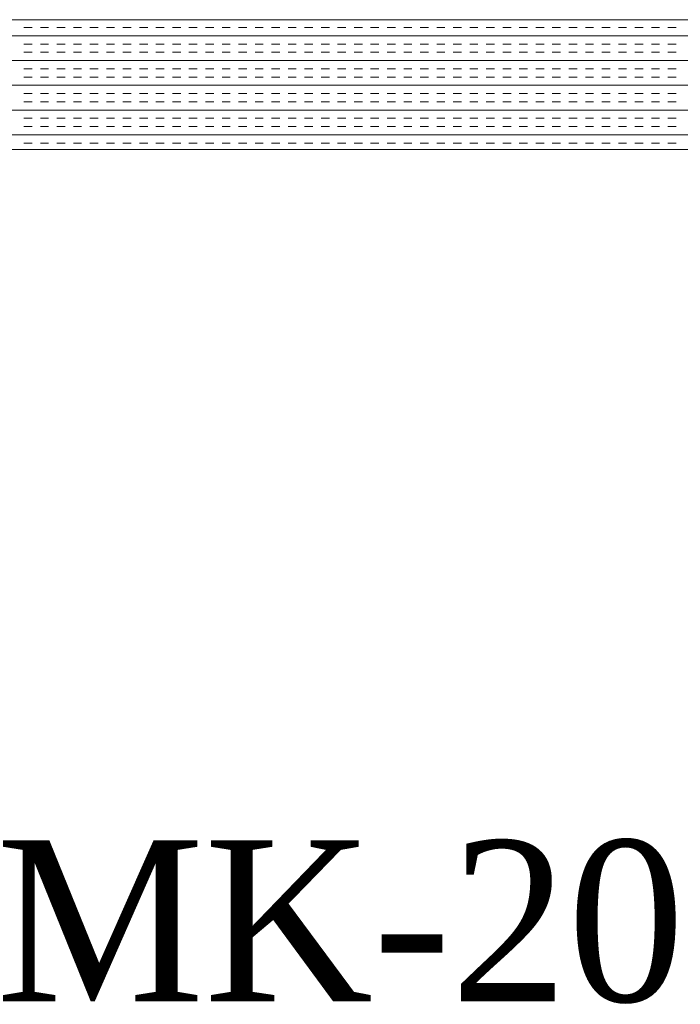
# Model space of a CAD drawing. Extents: x 3940905 to 4145695, y 925352 to 1109797.
# Tile 496 of 656: x 4007524 to 4007778, y 1100231 to 1100610. Entities that reach past the tile are written whole.
import ezdxf

# ---------------------------------------------------------------- set-up
doc = ezdxf.new("R2010")
doc.units = 0
doc.header["$LTSCALE"] = 750
doc.header["$MEASUREMENT"] = 0
doc.layers.add('CKD Equipments', color=252, linetype='CONTINUOUS', lineweight=0)
doc.layers.add('PDF_A - TEXT', color=7, linetype='CONTINUOUS')
doc.styles.add('CKD_Dimension Text', font='BOOKOS.TTF')

msp = doc.modelspace()

# ---------------------------------------------------------------- linework, layer by layer
at = {"layer": 'CKD Equipments'}
for p, q in [((4008034.16, 1100610.1), (4007216.16, 1100610.1)), ((4007984.16, 1100560.1), (4007266.16, 1100560.1))]:
    msp.add_line(p, q, dxfattribs=at)
at = {"layer": 'CKD Equipments', "color": 4, "linetype": 'Continuous'}
for p, q in [((4007526.03, 1100607.08), (4007529.2, 1100607.08)), ((4007532.38, 1100607.08), (4007535.55, 1100607.08)), ((4007538.73, 1100607.08), (4007541.9, 1100607.08)), ((4007545.08, 1100607.08), (4007548.25, 1100607.08)), ((4007551.43, 1100607.08), (4007554.6, 1100607.08)), ((4007557.78, 1100607.08), (4007560.95, 1100607.08)), ((4007564.13, 1100607.08), (4007567.3, 1100607.08)), ((4007570.48, 1100607.08), (4007573.65, 1100607.08)), ((4007576.83, 1100607.08), (4007580, 1100607.08)), ((4007583.18, 1100607.08), (4007586.35, 1100607.08)), ((4007589.53, 1100607.08), (4007592.7, 1100607.08)), ((4007595.88, 1100607.08), (4007599.05, 1100607.08)), ((4007602.23, 1100607.08), (4007605.4, 1100607.08)), ((4007608.58, 1100607.08), (4007611.75, 1100607.08)), ((4007614.93, 1100607.08), (4007618.1, 1100607.08)), ((4007621.28, 1100607.08), (4007624.45, 1100607.08)), ((4007627.63, 1100607.08), (4007630.8, 1100607.08)), ((4007633.98, 1100607.08), (4007637.15, 1100607.08)), ((4007640.33, 1100607.08), (4007643.5, 1100607.08)), ((4007646.68, 1100607.08), (4007649.85, 1100607.08)), ((4007653.03, 1100607.08), (4007656.2, 1100607.08)), ((4007659.38, 1100607.08), (4007662.55, 1100607.08)), ((4007665.73, 1100607.08), (4007668.9, 1100607.08)), ((4007672.08, 1100607.08), (4007675.25, 1100607.08)), ((4007678.43, 1100607.08), (4007681.6, 1100607.08)), ((4007684.78, 1100607.08), (4007687.95, 1100607.08)), ((4007691.13, 1100607.08), (4007694.3, 1100607.08)), ((4007697.48, 1100607.08), (4007700.65, 1100607.08)), ((4007703.83, 1100607.08), (4007707, 1100607.08)), ((4007710.18, 1100607.08), (4007713.35, 1100607.08)), ((4007716.53, 1100607.08), (4007719.7, 1100607.08)), ((4007722.88, 1100607.08), (4007726.05, 1100607.08)), ((4007729.23, 1100607.08), (4007732.4, 1100607.08)), ((4007735.58, 1100607.08), (4007738.75, 1100607.08)), ((4007741.93, 1100607.08), (4007745.1, 1100607.08)), ((4007748.28, 1100607.08), (4007751.45, 1100607.08)), ((4007754.63, 1100607.08), (4007757.8, 1100607.08)), ((4007760.98, 1100607.08), (4007764.15, 1100607.08)), ((4007767.33, 1100607.08), (4007770.5, 1100607.08)), ((4007773.68, 1100607.08), (4007776.85, 1100607.08)), ((4007216.16, 1100603.91), (4008034.16, 1100603.91)), ((4007526.03, 1100600.73), (4007529.2, 1100600.73)), ((4007532.38, 1100600.73), (4007535.55, 1100600.73)), ((4007538.73, 1100600.73), (4007541.9, 1100600.73)), ((4007545.08, 1100600.73), (4007548.25, 1100600.73)), ((4007551.43, 1100600.73), (4007554.6, 1100600.73)), ((4007557.78, 1100600.73), (4007560.95, 1100600.73)), ((4007564.13, 1100600.73), (4007567.3, 1100600.73)), ((4007570.48, 1100600.73), (4007573.65, 1100600.73)), ((4007576.83, 1100600.73), (4007580, 1100600.73)), ((4007583.18, 1100600.73), (4007586.35, 1100600.73)), ((4007589.53, 1100600.73), (4007592.7, 1100600.73)), ((4007595.88, 1100600.73), (4007599.05, 1100600.73)), ((4007602.23, 1100600.73), (4007605.4, 1100600.73)), ((4007608.58, 1100600.73), (4007611.75, 1100600.73)), ((4007614.93, 1100600.73), (4007618.1, 1100600.73)), ((4007621.28, 1100600.73), (4007624.45, 1100600.73)), ((4007627.63, 1100600.73), (4007630.8, 1100600.73)), ((4007633.98, 1100600.73), (4007637.15, 1100600.73)), ((4007640.33, 1100600.73), (4007643.5, 1100600.73)), ((4007646.68, 1100600.73), (4007649.85, 1100600.73)), ((4007653.03, 1100600.73), (4007656.2, 1100600.73)), ((4007659.38, 1100600.73), (4007662.55, 1100600.73)), ((4007665.73, 1100600.73), (4007668.9, 1100600.73)), ((4007672.08, 1100600.73), (4007675.25, 1100600.73)), ((4007678.43, 1100600.73), (4007681.6, 1100600.73)), ((4007684.78, 1100600.73), (4007687.95, 1100600.73)), ((4007691.13, 1100600.73), (4007694.3, 1100600.73)), ((4007697.48, 1100600.73), (4007700.65, 1100600.73)), ((4007703.83, 1100600.73), (4007707, 1100600.73)), ((4007710.18, 1100600.73), (4007713.35, 1100600.73)), ((4007716.53, 1100600.73), (4007719.7, 1100600.73)), ((4007722.88, 1100600.73), (4007726.05, 1100600.73)), ((4007729.23, 1100600.73), (4007732.4, 1100600.73)), ((4007735.58, 1100600.73), (4007738.75, 1100600.73)), ((4007741.93, 1100600.73), (4007745.1, 1100600.73)), ((4007748.28, 1100600.73), (4007751.45, 1100600.73)), ((4007754.63, 1100600.73), (4007757.8, 1100600.73)), ((4007760.98, 1100600.73), (4007764.15, 1100600.73)), ((4007767.33, 1100600.73), (4007770.5, 1100600.73)), ((4007773.68, 1100600.73), (4007776.85, 1100600.73)), ((4007526.03, 1100597.56), (4007529.2, 1100597.56)), ((4007532.38, 1100597.56), (4007535.55, 1100597.56)), ((4007538.73, 1100597.56), (4007541.9, 1100597.56)), ((4007545.08, 1100597.56), (4007548.25, 1100597.56)), ((4007551.43, 1100597.56), (4007554.6, 1100597.56)), ((4007557.78, 1100597.56), (4007560.95, 1100597.56)), ((4007564.13, 1100597.56), (4007567.3, 1100597.56)), ((4007570.48, 1100597.56), (4007573.65, 1100597.56)), ((4007576.83, 1100597.56), (4007580, 1100597.56)), ((4007583.18, 1100597.56), (4007586.35, 1100597.56)), ((4007589.53, 1100597.56), (4007592.7, 1100597.56)), ((4007595.88, 1100597.56), (4007599.05, 1100597.56)), ((4007602.23, 1100597.56), (4007605.4, 1100597.56)), ((4007608.58, 1100597.56), (4007611.75, 1100597.56)), ((4007614.93, 1100597.56), (4007618.1, 1100597.56)), ((4007621.28, 1100597.56), (4007624.45, 1100597.56)), ((4007627.63, 1100597.56), (4007630.8, 1100597.56)), ((4007633.98, 1100597.56), (4007637.15, 1100597.56)), ((4007640.33, 1100597.56), (4007643.5, 1100597.56)), ((4007646.68, 1100597.56), (4007649.85, 1100597.56)), ((4007653.03, 1100597.56), (4007656.2, 1100597.56)), ((4007659.38, 1100597.56), (4007662.55, 1100597.56)), ((4007665.73, 1100597.56), (4007668.9, 1100597.56)), ((4007672.08, 1100597.56), (4007675.25, 1100597.56)), ((4007678.43, 1100597.56), (4007681.6, 1100597.56)), ((4007684.78, 1100597.56), (4007687.95, 1100597.56)), ((4007691.13, 1100597.56), (4007694.3, 1100597.56)), ((4007697.48, 1100597.56), (4007700.65, 1100597.56)), ((4007703.83, 1100597.56), (4007707, 1100597.56)), ((4007710.18, 1100597.56), (4007713.35, 1100597.56)), ((4007716.53, 1100597.56), (4007719.7, 1100597.56)), ((4007722.88, 1100597.56), (4007726.05, 1100597.56)), ((4007729.23, 1100597.56), (4007732.4, 1100597.56)), ((4007735.58, 1100597.56), (4007738.75, 1100597.56)), ((4007741.93, 1100597.56), (4007745.1, 1100597.56)), ((4007748.28, 1100597.56), (4007751.45, 1100597.56)), ((4007754.63, 1100597.56), (4007757.8, 1100597.56)), ((4007760.98, 1100597.56), (4007764.15, 1100597.56)), ((4007767.33, 1100597.56), (4007770.5, 1100597.56)), ((4007773.68, 1100597.56), (4007776.85, 1100597.56)), ((4007216.16, 1100594.38), (4008034.16, 1100594.38)), ((4007526.03, 1100591.21), (4007529.2, 1100591.21)), ((4007532.38, 1100591.21), (4007535.55, 1100591.21)), ((4007538.73, 1100591.21), (4007541.9, 1100591.21)), ((4007545.08, 1100591.21), (4007548.25, 1100591.21)), ((4007551.43, 1100591.21), (4007554.6, 1100591.21)), ((4007557.78, 1100591.21), (4007560.95, 1100591.21)), ((4007564.13, 1100591.21), (4007567.3, 1100591.21)), ((4007570.48, 1100591.21), (4007573.65, 1100591.21)), ((4007576.83, 1100591.21), (4007580, 1100591.21)), ((4007583.18, 1100591.21), (4007586.35, 1100591.21)), ((4007589.53, 1100591.21), (4007592.7, 1100591.21)), ((4007595.88, 1100591.21), (4007599.05, 1100591.21)), ((4007602.23, 1100591.21), (4007605.4, 1100591.21)), ((4007608.58, 1100591.21), (4007611.75, 1100591.21)), ((4007614.93, 1100591.21), (4007618.1, 1100591.21)), ((4007621.28, 1100591.21), (4007624.45, 1100591.21)), ((4007627.63, 1100591.21), (4007630.8, 1100591.21)), ((4007633.98, 1100591.21), (4007637.15, 1100591.21)), ((4007640.33, 1100591.21), (4007643.5, 1100591.21)), ((4007646.68, 1100591.21), (4007649.85, 1100591.21)), ((4007653.03, 1100591.21), (4007656.2, 1100591.21)), ((4007659.38, 1100591.21), (4007662.55, 1100591.21)), ((4007665.73, 1100591.21), (4007668.9, 1100591.21)), ((4007672.08, 1100591.21), (4007675.25, 1100591.21)), ((4007678.43, 1100591.21), (4007681.6, 1100591.21)), ((4007684.78, 1100591.21), (4007687.95, 1100591.21)), ((4007691.13, 1100591.21), (4007694.3, 1100591.21)), ((4007697.48, 1100591.21), (4007700.65, 1100591.21)), ((4007703.83, 1100591.21), (4007707, 1100591.21)), ((4007710.18, 1100591.21), (4007713.35, 1100591.21)), ((4007716.53, 1100591.21), (4007719.7, 1100591.21)), ((4007722.88, 1100591.21), (4007726.05, 1100591.21)), ((4007729.23, 1100591.21), (4007732.4, 1100591.21)), ((4007735.58, 1100591.21), (4007738.75, 1100591.21)), ((4007741.93, 1100591.21), (4007745.1, 1100591.21)), ((4007748.28, 1100591.21), (4007751.45, 1100591.21)), ((4007754.63, 1100591.21), (4007757.8, 1100591.21)), ((4007760.98, 1100591.21), (4007764.15, 1100591.21)), ((4007767.33, 1100591.21), (4007770.5, 1100591.21)), ((4007773.68, 1100591.21), (4007776.85, 1100591.21)), ((4007526.03, 1100588.03), (4007529.2, 1100588.03)), ((4007532.38, 1100588.03), (4007535.55, 1100588.03)), ((4007538.73, 1100588.03), (4007541.9, 1100588.03)), ((4007545.08, 1100588.03), (4007548.25, 1100588.03)), ((4007551.43, 1100588.03), (4007554.6, 1100588.03)), ((4007557.78, 1100588.03), (4007560.95, 1100588.03)), ((4007564.13, 1100588.03), (4007567.3, 1100588.03)), ((4007570.48, 1100588.03), (4007573.65, 1100588.03)), ((4007576.83, 1100588.03), (4007580, 1100588.03)), ((4007583.18, 1100588.03), (4007586.35, 1100588.03)), ((4007589.53, 1100588.03), (4007592.7, 1100588.03)), ((4007595.88, 1100588.03), (4007599.05, 1100588.03)), ((4007602.23, 1100588.03), (4007605.4, 1100588.03)), ((4007608.58, 1100588.03), (4007611.75, 1100588.03)), ((4007614.93, 1100588.03), (4007618.1, 1100588.03)), ((4007621.28, 1100588.03), (4007624.45, 1100588.03)), ((4007627.63, 1100588.03), (4007630.8, 1100588.03)), ((4007633.98, 1100588.03), (4007637.15, 1100588.03)), ((4007640.33, 1100588.03), (4007643.5, 1100588.03)), ((4007646.68, 1100588.03), (4007649.85, 1100588.03)), ((4007653.03, 1100588.03), (4007656.2, 1100588.03)), ((4007659.38, 1100588.03), (4007662.55, 1100588.03)), ((4007665.73, 1100588.03), (4007668.9, 1100588.03)), ((4007672.08, 1100588.03), (4007675.25, 1100588.03)), ((4007678.43, 1100588.03), (4007681.6, 1100588.03)), ((4007684.78, 1100588.03), (4007687.95, 1100588.03)), ((4007691.13, 1100588.03), (4007694.3, 1100588.03)), ((4007697.48, 1100588.03), (4007700.65, 1100588.03)), ((4007703.83, 1100588.03), (4007707, 1100588.03)), ((4007710.18, 1100588.03), (4007713.35, 1100588.03)), ((4007716.53, 1100588.03), (4007719.7, 1100588.03)), ((4007722.88, 1100588.03), (4007726.05, 1100588.03)), ((4007729.23, 1100588.03), (4007732.4, 1100588.03)), ((4007735.58, 1100588.03), (4007738.75, 1100588.03)), ((4007741.93, 1100588.03), (4007745.1, 1100588.03)), ((4007748.28, 1100588.03), (4007751.45, 1100588.03)), ((4007754.63, 1100588.03), (4007757.8, 1100588.03)), ((4007760.98, 1100588.03), (4007764.15, 1100588.03)), ((4007767.33, 1100588.03), (4007770.5, 1100588.03)), ((4007773.68, 1100588.03), (4007776.85, 1100588.03)), ((4007216.16, 1100584.86), (4008034.16, 1100584.86)), ((4007526.03, 1100581.68), (4007529.2, 1100581.68)), ((4007532.38, 1100581.68), (4007535.55, 1100581.68)), ((4007538.73, 1100581.68), (4007541.9, 1100581.68)), ((4007545.08, 1100581.68), (4007548.25, 1100581.68)), ((4007551.43, 1100581.68), (4007554.6, 1100581.68)), ((4007557.78, 1100581.68), (4007560.95, 1100581.68)), ((4007564.13, 1100581.68), (4007567.3, 1100581.68)), ((4007570.48, 1100581.68), (4007573.65, 1100581.68)), ((4007576.83, 1100581.68), (4007580, 1100581.68)), ((4007583.18, 1100581.68), (4007586.35, 1100581.68)), ((4007589.53, 1100581.68), (4007592.7, 1100581.68)), ((4007595.88, 1100581.68), (4007599.05, 1100581.68)), ((4007602.23, 1100581.68), (4007605.4, 1100581.68)), ((4007608.58, 1100581.68), (4007611.75, 1100581.68)), ((4007614.93, 1100581.68), (4007618.1, 1100581.68)), ((4007621.28, 1100581.68), (4007624.45, 1100581.68)), ((4007627.63, 1100581.68), (4007630.8, 1100581.68)), ((4007633.98, 1100581.68), (4007637.15, 1100581.68)), ((4007640.33, 1100581.68), (4007643.5, 1100581.68)), ((4007646.68, 1100581.68), (4007649.85, 1100581.68)), ((4007653.03, 1100581.68), (4007656.2, 1100581.68)), ((4007659.38, 1100581.68), (4007662.55, 1100581.68)), ((4007665.73, 1100581.68), (4007668.9, 1100581.68)), ((4007672.08, 1100581.68), (4007675.25, 1100581.68)), ((4007678.43, 1100581.68), (4007681.6, 1100581.68)), ((4007684.78, 1100581.68), (4007687.95, 1100581.68)), ((4007691.13, 1100581.68), (4007694.3, 1100581.68)), ((4007697.48, 1100581.68), (4007700.65, 1100581.68)), ((4007703.83, 1100581.68), (4007707, 1100581.68)), ((4007710.18, 1100581.68), (4007713.35, 1100581.68)), ((4007716.53, 1100581.68), (4007719.7, 1100581.68)), ((4007722.88, 1100581.68), (4007726.05, 1100581.68)), ((4007729.23, 1100581.68), (4007732.4, 1100581.68)), ((4007735.58, 1100581.68), (4007738.75, 1100581.68)), ((4007741.93, 1100581.68), (4007745.1, 1100581.68)), ((4007748.28, 1100581.68), (4007751.45, 1100581.68)), ((4007754.63, 1100581.68), (4007757.8, 1100581.68)), ((4007760.98, 1100581.68), (4007764.15, 1100581.68)), ((4007767.33, 1100581.68), (4007770.5, 1100581.68)), ((4007773.68, 1100581.68), (4007776.85, 1100581.68)), ((4007526.03, 1100578.51), (4007529.2, 1100578.51)), ((4007532.38, 1100578.51), (4007535.55, 1100578.51)), ((4007538.73, 1100578.51), (4007541.9, 1100578.51)), ((4007545.08, 1100578.51), (4007548.25, 1100578.51)), ((4007551.43, 1100578.51), (4007554.6, 1100578.51)), ((4007557.78, 1100578.51), (4007560.95, 1100578.51)), ((4007564.13, 1100578.51), (4007567.3, 1100578.51)), ((4007570.48, 1100578.51), (4007573.65, 1100578.51)), ((4007576.83, 1100578.51), (4007580, 1100578.51)), ((4007583.18, 1100578.51), (4007586.35, 1100578.51)), ((4007589.53, 1100578.51), (4007592.7, 1100578.51)), ((4007595.88, 1100578.51), (4007599.05, 1100578.51)), ((4007602.23, 1100578.51), (4007605.4, 1100578.51)), ((4007608.58, 1100578.51), (4007611.75, 1100578.51)), ((4007614.93, 1100578.51), (4007618.1, 1100578.51)), ((4007621.28, 1100578.51), (4007624.45, 1100578.51)), ((4007627.63, 1100578.51), (4007630.8, 1100578.51)), ((4007633.98, 1100578.51), (4007637.15, 1100578.51)), ((4007640.33, 1100578.51), (4007643.5, 1100578.51)), ((4007646.68, 1100578.51), (4007649.85, 1100578.51)), ((4007653.03, 1100578.51), (4007656.2, 1100578.51)), ((4007659.38, 1100578.51), (4007662.55, 1100578.51)), ((4007665.73, 1100578.51), (4007668.9, 1100578.51)), ((4007672.08, 1100578.51), (4007675.25, 1100578.51)), ((4007678.43, 1100578.51), (4007681.6, 1100578.51)), ((4007684.78, 1100578.51), (4007687.95, 1100578.51)), ((4007691.13, 1100578.51), (4007694.3, 1100578.51)), ((4007697.48, 1100578.51), (4007700.65, 1100578.51)), ((4007703.83, 1100578.51), (4007707, 1100578.51)), ((4007710.18, 1100578.51), (4007713.35, 1100578.51)), ((4007716.53, 1100578.51), (4007719.7, 1100578.51)), ((4007722.88, 1100578.51), (4007726.05, 1100578.51)), ((4007729.23, 1100578.51), (4007732.4, 1100578.51)), ((4007735.58, 1100578.51), (4007738.75, 1100578.51)), ((4007741.93, 1100578.51), (4007745.1, 1100578.51)), ((4007748.28, 1100578.51), (4007751.45, 1100578.51)), ((4007754.63, 1100578.51), (4007757.8, 1100578.51)), ((4007760.98, 1100578.51), (4007764.15, 1100578.51)), ((4007767.33, 1100578.51), (4007770.5, 1100578.51)), ((4007773.68, 1100578.51), (4007776.85, 1100578.51)), ((4007216.16, 1100575.33), (4008034.16, 1100575.33)), ((4007526.03, 1100572.16), (4007529.2, 1100572.16)), ((4007532.38, 1100572.16), (4007535.55, 1100572.16)), ((4007538.73, 1100572.16), (4007541.9, 1100572.16)), ((4007545.08, 1100572.16), (4007548.25, 1100572.16)), ((4007551.43, 1100572.16), (4007554.6, 1100572.16)), ((4007557.78, 1100572.16), (4007560.95, 1100572.16)), ((4007564.13, 1100572.16), (4007567.3, 1100572.16)), ((4007570.48, 1100572.16), (4007573.65, 1100572.16)), ((4007576.83, 1100572.16), (4007580, 1100572.16)), ((4007583.18, 1100572.16), (4007586.35, 1100572.16)), ((4007589.53, 1100572.16), (4007592.7, 1100572.16)), ((4007595.88, 1100572.16), (4007599.05, 1100572.16)), ((4007602.23, 1100572.16), (4007605.4, 1100572.16)), ((4007608.58, 1100572.16), (4007611.75, 1100572.16)), ((4007614.93, 1100572.16), (4007618.1, 1100572.16)), ((4007621.28, 1100572.16), (4007624.45, 1100572.16)), ((4007627.63, 1100572.16), (4007630.8, 1100572.16)), ((4007633.98, 1100572.16), (4007637.15, 1100572.16)), ((4007640.33, 1100572.16), (4007643.5, 1100572.16)), ((4007646.68, 1100572.16), (4007649.85, 1100572.16)), ((4007653.03, 1100572.16), (4007656.2, 1100572.16)), ((4007659.38, 1100572.16), (4007662.55, 1100572.16)), ((4007665.73, 1100572.16), (4007668.9, 1100572.16)), ((4007672.08, 1100572.16), (4007675.25, 1100572.16)), ((4007678.43, 1100572.16), (4007681.6, 1100572.16)), ((4007684.78, 1100572.16), (4007687.95, 1100572.16)), ((4007691.13, 1100572.16), (4007694.3, 1100572.16)), ((4007697.48, 1100572.16), (4007700.65, 1100572.16)), ((4007703.83, 1100572.16), (4007707, 1100572.16)), ((4007710.18, 1100572.16), (4007713.35, 1100572.16)), ((4007716.53, 1100572.16), (4007719.7, 1100572.16)), ((4007722.88, 1100572.16), (4007726.05, 1100572.16)), ((4007729.23, 1100572.16), (4007732.4, 1100572.16)), ((4007735.58, 1100572.16), (4007738.75, 1100572.16)), ((4007741.93, 1100572.16), (4007745.1, 1100572.16)), ((4007748.28, 1100572.16), (4007751.45, 1100572.16)), ((4007754.63, 1100572.16), (4007757.8, 1100572.16)), ((4007760.98, 1100572.16), (4007764.15, 1100572.16)), ((4007767.33, 1100572.16), (4007770.5, 1100572.16)), ((4007773.68, 1100572.16), (4007776.85, 1100572.16)), ((4007526.03, 1100568.98), (4007529.2, 1100568.98)), ((4007532.38, 1100568.98), (4007535.55, 1100568.98)), ((4007538.73, 1100568.98), (4007541.9, 1100568.98)), ((4007545.08, 1100568.98), (4007548.25, 1100568.98)), ((4007551.43, 1100568.98), (4007554.6, 1100568.98)), ((4007557.78, 1100568.98), (4007560.95, 1100568.98)), ((4007564.13, 1100568.98), (4007567.3, 1100568.98)), ((4007570.48, 1100568.98), (4007573.65, 1100568.98)), ((4007576.83, 1100568.98), (4007580, 1100568.98)), ((4007583.18, 1100568.98), (4007586.35, 1100568.98)), ((4007589.53, 1100568.98), (4007592.7, 1100568.98)), ((4007595.88, 1100568.98), (4007599.05, 1100568.98)), ((4007602.23, 1100568.98), (4007605.4, 1100568.98)), ((4007608.58, 1100568.98), (4007611.75, 1100568.98)), ((4007614.93, 1100568.98), (4007618.1, 1100568.98)), ((4007621.28, 1100568.98), (4007624.45, 1100568.98)), ((4007627.63, 1100568.98), (4007630.8, 1100568.98)), ((4007633.98, 1100568.98), (4007637.15, 1100568.98)), ((4007640.33, 1100568.98), (4007643.5, 1100568.98)), ((4007646.68, 1100568.98), (4007649.85, 1100568.98)), ((4007653.03, 1100568.98), (4007656.2, 1100568.98)), ((4007659.38, 1100568.98), (4007662.55, 1100568.98)), ((4007665.73, 1100568.98), (4007668.9, 1100568.98)), ((4007672.08, 1100568.98), (4007675.25, 1100568.98)), ((4007678.43, 1100568.98), (4007681.6, 1100568.98)), ((4007684.78, 1100568.98), (4007687.95, 1100568.98)), ((4007691.13, 1100568.98), (4007694.3, 1100568.98)), ((4007697.48, 1100568.98), (4007700.65, 1100568.98)), ((4007703.83, 1100568.98), (4007707, 1100568.98)), ((4007710.18, 1100568.98), (4007713.35, 1100568.98)), ((4007716.53, 1100568.98), (4007719.7, 1100568.98)), ((4007722.88, 1100568.98), (4007726.05, 1100568.98)), ((4007729.23, 1100568.98), (4007732.4, 1100568.98)), ((4007735.58, 1100568.98), (4007738.75, 1100568.98)), ((4007741.93, 1100568.98), (4007745.1, 1100568.98)), ((4007748.28, 1100568.98), (4007751.45, 1100568.98)), ((4007754.63, 1100568.98), (4007757.8, 1100568.98)), ((4007760.98, 1100568.98), (4007764.15, 1100568.98)), ((4007767.33, 1100568.98), (4007770.5, 1100568.98)), ((4007773.68, 1100568.98), (4007776.85, 1100568.98)), ((4007216.16, 1100565.81), (4008034.16, 1100565.81)), ((4007526.03, 1100562.63), (4007529.2, 1100562.63)), ((4007532.38, 1100562.63), (4007535.55, 1100562.63)), ((4007538.73, 1100562.63), (4007541.9, 1100562.63)), ((4007545.08, 1100562.63), (4007548.25, 1100562.63)), ((4007551.43, 1100562.63), (4007554.6, 1100562.63)), ((4007557.78, 1100562.63), (4007560.95, 1100562.63)), ((4007564.13, 1100562.63), (4007567.3, 1100562.63)), ((4007570.48, 1100562.63), (4007573.65, 1100562.63)), ((4007576.83, 1100562.63), (4007580, 1100562.63)), ((4007583.18, 1100562.63), (4007586.35, 1100562.63)), ((4007589.53, 1100562.63), (4007592.7, 1100562.63)), ((4007595.88, 1100562.63), (4007599.05, 1100562.63)), ((4007602.23, 1100562.63), (4007605.4, 1100562.63)), ((4007608.58, 1100562.63), (4007611.75, 1100562.63)), ((4007614.93, 1100562.63), (4007618.1, 1100562.63)), ((4007621.28, 1100562.63), (4007624.45, 1100562.63)), ((4007627.63, 1100562.63), (4007630.8, 1100562.63)), ((4007633.98, 1100562.63), (4007637.15, 1100562.63)), ((4007640.33, 1100562.63), (4007643.5, 1100562.63)), ((4007646.68, 1100562.63), (4007649.85, 1100562.63)), ((4007653.03, 1100562.63), (4007656.2, 1100562.63)), ((4007659.38, 1100562.63), (4007662.55, 1100562.63)), ((4007665.73, 1100562.63), (4007668.9, 1100562.63)), ((4007672.08, 1100562.63), (4007675.25, 1100562.63)), ((4007678.43, 1100562.63), (4007681.6, 1100562.63)), ((4007684.78, 1100562.63), (4007687.95, 1100562.63)), ((4007691.13, 1100562.63), (4007694.3, 1100562.63)), ((4007697.48, 1100562.63), (4007700.65, 1100562.63)), ((4007703.83, 1100562.63), (4007707, 1100562.63)), ((4007710.18, 1100562.63), (4007713.35, 1100562.63)), ((4007716.53, 1100562.63), (4007719.7, 1100562.63)), ((4007722.88, 1100562.63), (4007726.05, 1100562.63)), ((4007729.23, 1100562.63), (4007732.4, 1100562.63)), ((4007735.58, 1100562.63), (4007738.75, 1100562.63)), ((4007741.93, 1100562.63), (4007745.1, 1100562.63)), ((4007748.28, 1100562.63), (4007751.45, 1100562.63)), ((4007754.63, 1100562.63), (4007757.8, 1100562.63)), ((4007760.98, 1100562.63), (4007764.15, 1100562.63)), ((4007767.33, 1100562.63), (4007770.5, 1100562.63)), ((4007773.68, 1100562.63), (4007776.85, 1100562.63))]:
    msp.add_line(p, q, dxfattribs=at)

# ---------------------------------------------------------------- texts
at = {"layer": 'PDF_A - TEXT', "insert": (4007249.96, 1100294.31), "char_height": 61.9627, "width": 784.9726, "attachment_point": 1, "style": 'CKD_Dimension Text'}
msp.add_mtext('\\pxqc;MK-20', dxfattribs=at)

doc.saveas('drawing.dxf')
